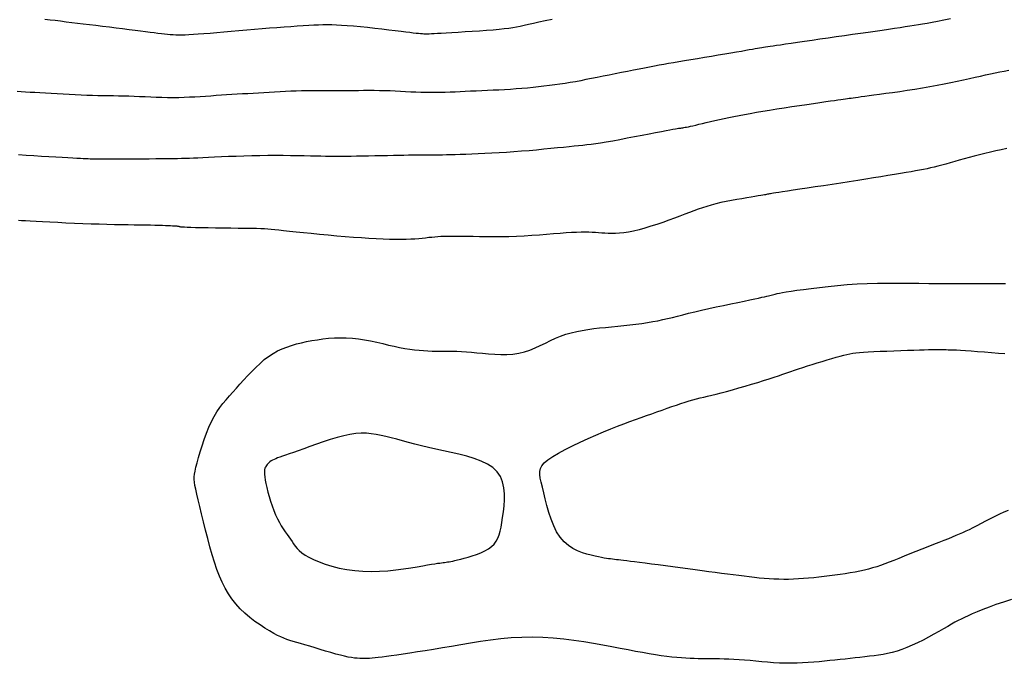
# Model space of a CAD drawing. Header units: millimetres. Extents: x 32690613 to 32693367, y 5343692 to 5344708.
# Tile 269 of 656: x 32692719 to 32692730, y 5343989 to 5343997. Entities that reach past the tile are written whole.
import ezdxf

# ---------------------------------------------------------------- set-up
doc = ezdxf.new("R2010")
doc.units = ezdxf.units.MM
doc.header["$LTSCALE"] = 20
for name, color, linetype in [('02-DGM_HL_493.00', 102, 'Continuous'), ('02-DGM_HL_493.50', 112, 'Continuous'), ('02-DGM_HL_494.00', 122, 'Continuous'), ('02-DGM_HL_494.50', 132, 'Continuous')]:
    doc.layers.add(name, color=color, linetype=linetype)

msp = doc.modelspace()

# ---------------------------------------------------------------- linework, layer by layer
at = {"layer": '02-DGM_HL_493.00', "elevation": 493, "flags": 128}
for points in [[(32692730.339, 5343995.369), (32692730.275, 5343995.355), (32692730.211, 5343995.341), (32692730.145, 5343995.327), (32692730.081, 5343995.311), (32692730.016, 5343995.296), (32692729.954, 5343995.28), (32692729.893, 5343995.264), (32692729.834, 5343995.248), (32692729.777, 5343995.232), (32692729.722, 5343995.216), (32692729.669, 5343995.2), (32692729.618, 5343995.186), (32692729.57, 5343995.172), (32692729.524, 5343995.16), (32692729.48, 5343995.149), (32692729.437, 5343995.139), (32692729.395, 5343995.13), (32692729.351, 5343995.122), (32692729.306, 5343995.113), (32692729.257, 5343995.104), (32692729.204, 5343995.095), (32692729.145, 5343995.085), (32692729.079, 5343995.075), (32692729.007, 5343995.063), (32692728.93, 5343995.05), (32692728.847, 5343995.036), (32692728.76, 5343995.022), (32692728.668, 5343995.007), (32692728.572, 5343994.992), (32692728.472, 5343994.976), (32692728.37, 5343994.96), (32692728.267, 5343994.945), (32692728.165, 5343994.929), (32692728.066, 5343994.914), (32692727.972, 5343994.9), (32692727.885, 5343994.887), (32692727.806, 5343994.876), (32692727.738, 5343994.866), (32692727.681, 5343994.857), (32692727.636, 5343994.85), (32692727.601, 5343994.845), (32692727.573, 5343994.84), (32692727.552, 5343994.837), (32692727.536, 5343994.834), (32692727.524, 5343994.832), (32692727.513, 5343994.829), (32692727.503, 5343994.827), (32692727.492, 5343994.825), (32692727.48, 5343994.822), (32692727.465, 5343994.819), (32692727.445, 5343994.816), (32692727.421, 5343994.812), (32692727.391, 5343994.807), (32692727.353, 5343994.8), (32692727.308, 5343994.793), (32692727.256, 5343994.785), (32692727.199, 5343994.775), (32692727.138, 5343994.765), (32692727.075, 5343994.753), (32692727.012, 5343994.741), (32692726.95, 5343994.728), (32692726.89, 5343994.714), (32692726.834, 5343994.699), (32692726.782, 5343994.684), (32692726.731, 5343994.667), (32692726.68, 5343994.65), (32692726.629, 5343994.631), (32692726.577, 5343994.611), (32692726.522, 5343994.59), (32692726.463, 5343994.568), (32692726.399, 5343994.544), (32692726.331, 5343994.519), (32692726.26, 5343994.494), (32692726.188, 5343994.47), (32692726.117, 5343994.447), (32692726.046, 5343994.425), (32692725.978, 5343994.407), (32692725.913, 5343994.391), (32692725.854, 5343994.379), (32692725.799, 5343994.371), (32692725.748, 5343994.366), (32692725.7, 5343994.363), (32692725.656, 5343994.362), (32692725.614, 5343994.363), (32692725.574, 5343994.365), (32692725.536, 5343994.367), (32692725.498, 5343994.369), (32692725.461, 5343994.372), (32692725.422, 5343994.374), (32692725.382, 5343994.376), (32692725.338, 5343994.377), (32692725.29, 5343994.377), (32692725.238, 5343994.375), (32692725.179, 5343994.373), (32692725.113, 5343994.368), (32692725.041, 5343994.363), (32692724.963, 5343994.356), (32692724.881, 5343994.35), (32692724.796, 5343994.343), (32692724.707, 5343994.337), (32692724.617, 5343994.331), (32692724.526, 5343994.327), (32692724.435, 5343994.324), (32692724.345, 5343994.323), (32692724.256, 5343994.322), (32692724.17, 5343994.323), (32692724.088, 5343994.324), (32692724.01, 5343994.325), (32692723.938, 5343994.326), (32692723.872, 5343994.327), (32692723.813, 5343994.328), (32692723.76, 5343994.328), (32692723.712, 5343994.327), (32692723.669, 5343994.326), (32692723.629, 5343994.325), (32692723.592, 5343994.322), (32692723.555, 5343994.32), (32692723.52, 5343994.316), (32692723.484, 5343994.313), (32692723.446, 5343994.308), (32692723.407, 5343994.304), (32692723.365, 5343994.3), (32692723.32, 5343994.296), (32692723.27, 5343994.293), (32692723.216, 5343994.291), (32692723.157, 5343994.29), (32692723.091, 5343994.29), (32692723.02, 5343994.291), (32692722.943, 5343994.294), (32692722.862, 5343994.298), (32692722.775, 5343994.303), (32692722.685, 5343994.309), (32692722.59, 5343994.316), (32692722.492, 5343994.323), (32692722.392, 5343994.332), (32692722.29, 5343994.341), (32692722.189, 5343994.351), (32692722.091, 5343994.36), (32692721.997, 5343994.37), (32692721.91, 5343994.378), (32692721.831, 5343994.387), (32692721.762, 5343994.394), (32692721.705, 5343994.4), (32692721.657, 5343994.405), (32692721.614, 5343994.41), (32692721.575, 5343994.413), (32692721.535, 5343994.416), (32692721.491, 5343994.418), (32692721.44, 5343994.42), (32692721.38, 5343994.421), (32692721.307, 5343994.422), (32692721.225, 5343994.423), (32692721.136, 5343994.425), (32692721.045, 5343994.426), (32692720.954, 5343994.427), (32692720.866, 5343994.428), (32692720.787, 5343994.429), (32692720.717, 5343994.43), (32692720.662, 5343994.432), (32692720.618, 5343994.433), (32692720.586, 5343994.435), (32692720.562, 5343994.437), (32692720.545, 5343994.438), (32692720.534, 5343994.44), (32692720.527, 5343994.442), (32692720.522, 5343994.443), (32692720.518, 5343994.444), (32692720.513, 5343994.445), (32692720.507, 5343994.446), (32692720.5, 5343994.447), (32692720.491, 5343994.447), (32692720.48, 5343994.448), (32692720.465, 5343994.449), (32692720.446, 5343994.45), (32692720.423, 5343994.451), (32692720.395, 5343994.452), (32692720.363, 5343994.454), (32692720.325, 5343994.455), (32692720.283, 5343994.456), (32692720.235, 5343994.458), (32692720.183, 5343994.459), (32692720.124, 5343994.46), (32692720.061, 5343994.461), (32692719.991, 5343994.462), (32692719.917, 5343994.463), (32692719.838, 5343994.465), (32692719.755, 5343994.466), (32692719.667, 5343994.468), (32692719.575, 5343994.471), (32692719.48, 5343994.474), (32692719.381, 5343994.477), (32692719.281, 5343994.482), (32692719.181, 5343994.486), (32692719.084, 5343994.491), (32692718.991, 5343994.495), (32692718.904, 5343994.5), (32692718.826, 5343994.504), (32692718.757, 5343994.508), (32692718.7, 5343994.511), (32692718.654, 5343994.514), (32692718.617, 5343994.516)], [(32692730.395, 5343990.018), (32692730.301, 5343989.989), (32692730.212, 5343989.959), (32692730.13, 5343989.929), (32692730.055, 5343989.9), (32692729.988, 5343989.873), (32692729.931, 5343989.849), (32692729.883, 5343989.827), (32692729.839, 5343989.808), (32692729.8, 5343989.788), (32692729.763, 5343989.769), (32692729.725, 5343989.749), (32692729.685, 5343989.726), (32692729.641, 5343989.701), (32692729.59, 5343989.672), (32692729.535, 5343989.64), (32692729.475, 5343989.607), (32692729.413, 5343989.573), (32692729.348, 5343989.539), (32692729.283, 5343989.506), (32692729.219, 5343989.476), (32692729.156, 5343989.449), (32692729.096, 5343989.427), (32692729.038, 5343989.408), (32692728.982, 5343989.392), (32692728.927, 5343989.379), (32692728.873, 5343989.369), (32692728.819, 5343989.36), (32692728.766, 5343989.353), (32692728.711, 5343989.346), (32692728.656, 5343989.339), (32692728.599, 5343989.332), (32692728.542, 5343989.326), (32692728.483, 5343989.32), (32692728.424, 5343989.313), (32692728.364, 5343989.307), (32692728.302, 5343989.301), (32692728.24, 5343989.294), (32692728.178, 5343989.288), (32692728.114, 5343989.282), (32692728.05, 5343989.276), (32692727.985, 5343989.271), (32692727.919, 5343989.267), (32692727.852, 5343989.264), (32692727.784, 5343989.263), (32692727.715, 5343989.263), (32692727.645, 5343989.266), (32692727.574, 5343989.27), (32692727.503, 5343989.275), (32692727.433, 5343989.281), (32692727.363, 5343989.287), (32692727.295, 5343989.294), (32692727.228, 5343989.3), (32692727.164, 5343989.305), (32692727.103, 5343989.309), (32692727.044, 5343989.311), (32692726.988, 5343989.313), (32692726.933, 5343989.314), (32692726.88, 5343989.315), (32692726.829, 5343989.315), (32692726.779, 5343989.316), (32692726.73, 5343989.316), (32692726.681, 5343989.317), (32692726.632, 5343989.318), (32692726.583, 5343989.319), (32692726.532, 5343989.322), (32692726.48, 5343989.326), (32692726.426, 5343989.33), (32692726.368, 5343989.336), (32692726.307, 5343989.344), (32692726.242, 5343989.353), (32692726.173, 5343989.363), (32692726.099, 5343989.376), (32692726.021, 5343989.389), (32692725.937, 5343989.404), (32692725.849, 5343989.421), (32692725.755, 5343989.438), (32692725.655, 5343989.457), (32692725.55, 5343989.476), (32692725.439, 5343989.496), (32692725.324, 5343989.516), (32692725.206, 5343989.533), (32692725.085, 5343989.549), (32692724.961, 5343989.561), (32692724.837, 5343989.569), (32692724.712, 5343989.573), (32692724.587, 5343989.57), (32692724.463, 5343989.563), (32692724.339, 5343989.552), (32692724.218, 5343989.537), (32692724.098, 5343989.52), (32692723.98, 5343989.502), (32692723.865, 5343989.482), (32692723.754, 5343989.463), (32692723.646, 5343989.445), (32692723.542, 5343989.428), (32692723.443, 5343989.412), (32692723.349, 5343989.397), (32692723.261, 5343989.383), (32692723.18, 5343989.371), (32692723.106, 5343989.36), (32692723.04, 5343989.351), (32692722.981, 5343989.343), (32692722.931, 5343989.336), (32692722.886, 5343989.331), (32692722.847, 5343989.327), (32692722.812, 5343989.324), (32692722.78, 5343989.321), (32692722.75, 5343989.32), (32692722.722, 5343989.319), (32692722.694, 5343989.319), (32692722.665, 5343989.32), (32692722.635, 5343989.322), (32692722.602, 5343989.325), (32692722.567, 5343989.33), (32692722.528, 5343989.337), (32692722.484, 5343989.347), (32692722.436, 5343989.359), (32692722.381, 5343989.373), (32692722.322, 5343989.39), (32692722.261, 5343989.408), (32692722.197, 5343989.427), (32692722.135, 5343989.446), (32692722.074, 5343989.465), (32692722.016, 5343989.482), (32692721.964, 5343989.498), (32692721.918, 5343989.511), (32692721.876, 5343989.523), (32692721.838, 5343989.534), (32692721.802, 5343989.546), (32692721.767, 5343989.56), (32692721.73, 5343989.575), (32692721.69, 5343989.594), (32692721.645, 5343989.618), (32692721.595, 5343989.646), (32692721.54, 5343989.68), (32692721.483, 5343989.718), (32692721.423, 5343989.76), (32692721.363, 5343989.807), (32692721.304, 5343989.857), (32692721.248, 5343989.91), (32692721.196, 5343989.967), (32692721.149, 5343990.026), (32692721.107, 5343990.088), (32692721.068, 5343990.154), (32692721.034, 5343990.224), (32692721.002, 5343990.298), (32692720.972, 5343990.377), (32692720.944, 5343990.461), (32692720.916, 5343990.55), (32692720.889, 5343990.645), (32692720.862, 5343990.743), (32692720.836, 5343990.843), (32692720.812, 5343990.941), (32692720.789, 5343991.035), (32692720.768, 5343991.123), (32692720.749, 5343991.203), (32692720.734, 5343991.271), (32692720.721, 5343991.327), (32692720.711, 5343991.372), (32692720.704, 5343991.41), (32692720.701, 5343991.443), (32692720.701, 5343991.474), (32692720.705, 5343991.507), (32692720.712, 5343991.544), (32692720.722, 5343991.588), (32692720.736, 5343991.642), (32692720.753, 5343991.704), (32692720.773, 5343991.772), (32692720.795, 5343991.844), (32692720.821, 5343991.918), (32692720.848, 5343991.992), (32692720.877, 5343992.063), (32692720.907, 5343992.13), (32692720.939, 5343992.19), (32692720.972, 5343992.245), (32692721.007, 5343992.296), (32692721.043, 5343992.344), (32692721.08, 5343992.39), (32692721.119, 5343992.434), (32692721.16, 5343992.479), (32692721.202, 5343992.526), (32692721.245, 5343992.574), (32692721.29, 5343992.624), (32692721.336, 5343992.675), (32692721.384, 5343992.725), (32692721.433, 5343992.774), (32692721.483, 5343992.821), (32692721.533, 5343992.865), (32692721.585, 5343992.904), (32692721.637, 5343992.938), (32692721.691, 5343992.968), (32692721.745, 5343992.993), (32692721.8, 5343993.015), (32692721.857, 5343993.034), (32692721.915, 5343993.051), (32692721.975, 5343993.065), (32692722.036, 5343993.079), (32692722.099, 5343993.091), (32692722.163, 5343993.102), (32692722.229, 5343993.112), (32692722.297, 5343993.119), (32692722.365, 5343993.124), (32692722.435, 5343993.126), (32692722.506, 5343993.125), (32692722.578, 5343993.121), (32692722.65, 5343993.113), (32692722.723, 5343993.101), (32692722.795, 5343993.087), (32692722.867, 5343993.072), (32692722.938, 5343993.055), (32692723.007, 5343993.039), (32692723.074, 5343993.024), (32692723.138, 5343993.01), (32692723.2, 5343992.998), (32692723.259, 5343992.989), (32692723.315, 5343992.982), (32692723.369, 5343992.976), (32692723.422, 5343992.972), (32692723.473, 5343992.969), (32692723.523, 5343992.967), (32692723.572, 5343992.966), (32692723.62, 5343992.966), (32692723.668, 5343992.965), (32692723.717, 5343992.965), (32692723.767, 5343992.965), (32692723.818, 5343992.964), (32692723.872, 5343992.962), (32692723.93, 5343992.959), (32692723.99, 5343992.954), (32692724.055, 5343992.948), (32692724.123, 5343992.941), (32692724.194, 5343992.934), (32692724.266, 5343992.929), (32692724.338, 5343992.926), (32692724.411, 5343992.926), (32692724.482, 5343992.931), (32692724.552, 5343992.941), (32692724.619, 5343992.958), (32692724.683, 5343992.979), (32692724.745, 5343993.005), (32692724.806, 5343993.033), (32692724.867, 5343993.062), (32692724.927, 5343993.091), (32692724.987, 5343993.119), (32692725.048, 5343993.144), (32692725.11, 5343993.166), (32692725.174, 5343993.184), (32692725.239, 5343993.2), (32692725.305, 5343993.213), (32692725.372, 5343993.223), (32692725.441, 5343993.233), (32692725.51, 5343993.241), (32692725.581, 5343993.248), (32692725.653, 5343993.256), (32692725.726, 5343993.263), (32692725.798, 5343993.271), (32692725.87, 5343993.279), (32692725.941, 5343993.287), (32692726.01, 5343993.296), (32692726.077, 5343993.306), (32692726.141, 5343993.316), (32692726.201, 5343993.327), (32692726.26, 5343993.34), (32692726.317, 5343993.353), (32692726.375, 5343993.367), (32692726.435, 5343993.382), (32692726.499, 5343993.398), (32692726.566, 5343993.415), (32692726.64, 5343993.433), (32692726.72, 5343993.452), (32692726.805, 5343993.471), (32692726.893, 5343993.49), (32692726.982, 5343993.509), (32692727.068, 5343993.527), (32692727.15, 5343993.544), (32692727.226, 5343993.56), (32692727.293, 5343993.574), (32692727.35, 5343993.586), (32692727.397, 5343993.596), (32692727.436, 5343993.605), (32692727.467, 5343993.612), (32692727.493, 5343993.618), (32692727.513, 5343993.623), (32692727.531, 5343993.628), (32692727.546, 5343993.632), (32692727.561, 5343993.636), (32692727.576, 5343993.64), (32692727.594, 5343993.644), (32692727.616, 5343993.649), (32692727.644, 5343993.655), (32692727.68, 5343993.661), (32692727.725, 5343993.669), (32692727.781, 5343993.678), (32692727.849, 5343993.688), (32692727.929, 5343993.699), (32692728.019, 5343993.711), (32692728.117, 5343993.723), (32692728.222, 5343993.735), (32692728.333, 5343993.746), (32692728.448, 5343993.755), (32692728.566, 5343993.763), (32692728.686, 5343993.768), (32692728.807, 5343993.771), (32692728.929, 5343993.773), (32692729.051, 5343993.773), (32692729.173, 5343993.773), (32692729.295, 5343993.772), (32692729.416, 5343993.77), (32692729.536, 5343993.769), (32692729.655, 5343993.768), (32692729.771, 5343993.768), (32692729.882, 5343993.768), (32692729.988, 5343993.768), (32692730.086, 5343993.768), (32692730.176, 5343993.768), (32692730.256, 5343993.769), (32692730.325, 5343993.769)]]:
    msp.add_lwpolyline(points, dxfattribs=at)
at = {"layer": '02-DGM_HL_493.50', "elevation": 493.5, "flags": 128}
for points in [[(32692718.619, 5343995.299), (32692718.709, 5343995.293), (32692718.801, 5343995.286), (32692718.891, 5343995.281), (32692718.978, 5343995.275), (32692719.061, 5343995.271), (32692719.137, 5343995.266), (32692719.204, 5343995.263), (32692719.262, 5343995.259), (32692719.311, 5343995.257), (32692719.352, 5343995.255), (32692719.387, 5343995.253), (32692719.417, 5343995.251), (32692719.443, 5343995.25), (32692719.467, 5343995.249), (32692719.49, 5343995.249), (32692719.514, 5343995.248), (32692719.539, 5343995.247), (32692719.566, 5343995.247), (32692719.598, 5343995.247), (32692719.634, 5343995.247), (32692719.677, 5343995.247), (32692719.726, 5343995.247), (32692719.784, 5343995.247), (32692719.851, 5343995.247), (32692719.925, 5343995.248), (32692720.004, 5343995.248), (32692720.086, 5343995.249), (32692720.167, 5343995.249), (32692720.247, 5343995.25), (32692720.322, 5343995.251), (32692720.391, 5343995.251), (32692720.451, 5343995.252), (32692720.504, 5343995.253), (32692720.553, 5343995.254), (32692720.599, 5343995.255), (32692720.645, 5343995.256), (32692720.693, 5343995.258), (32692720.745, 5343995.26), (32692720.804, 5343995.263), (32692720.87, 5343995.266), (32692720.944, 5343995.27), (32692721.024, 5343995.274), (32692721.11, 5343995.278), (32692721.199, 5343995.281), (32692721.292, 5343995.285), (32692721.386, 5343995.287), (32692721.48, 5343995.289), (32692721.574, 5343995.29), (32692721.667, 5343995.29), (32692721.758, 5343995.29), (32692721.845, 5343995.289), (32692721.928, 5343995.288), (32692722.007, 5343995.286), (32692722.08, 5343995.285), (32692722.146, 5343995.283), (32692722.205, 5343995.282), (32692722.259, 5343995.281), (32692722.308, 5343995.28), (32692722.356, 5343995.28), (32692722.403, 5343995.28), (32692722.452, 5343995.28), (32692722.505, 5343995.28), (32692722.563, 5343995.281), (32692722.627, 5343995.282), (32692722.697, 5343995.283), (32692722.77, 5343995.285), (32692722.845, 5343995.286), (32692722.92, 5343995.288), (32692722.994, 5343995.289), (32692723.065, 5343995.29), (32692723.13, 5343995.292), (32692723.189, 5343995.293), (32692723.243, 5343995.294), (32692723.291, 5343995.294), (32692723.336, 5343995.295), (32692723.377, 5343995.295), (32692723.416, 5343995.295), (32692723.454, 5343995.296), (32692723.491, 5343995.296), (32692723.528, 5343995.296), (32692723.566, 5343995.296), (32692723.606, 5343995.297), (32692723.649, 5343995.297), (32692723.694, 5343995.298), (32692723.744, 5343995.299), (32692723.798, 5343995.3), (32692723.857, 5343995.302), (32692723.923, 5343995.304), (32692723.994, 5343995.307), (32692724.069, 5343995.309), (32692724.149, 5343995.313), (32692724.232, 5343995.317), (32692724.318, 5343995.322), (32692724.406, 5343995.327), (32692724.495, 5343995.334), (32692724.585, 5343995.341), (32692724.675, 5343995.348), (32692724.763, 5343995.356), (32692724.849, 5343995.365), (32692724.932, 5343995.373), (32692725.01, 5343995.381), (32692725.082, 5343995.388), (32692725.148, 5343995.394), (32692725.207, 5343995.4), (32692725.261, 5343995.405), (32692725.311, 5343995.411), (32692725.36, 5343995.416), (32692725.41, 5343995.422), (32692725.464, 5343995.43), (32692725.523, 5343995.439), (32692725.59, 5343995.45), (32692725.666, 5343995.463), (32692725.749, 5343995.478), (32692725.836, 5343995.495), (32692725.926, 5343995.511), (32692726.014, 5343995.528), (32692726.098, 5343995.545), (32692726.175, 5343995.56), (32692726.243, 5343995.573), (32692726.299, 5343995.583), (32692726.344, 5343995.592), (32692726.38, 5343995.598), (32692726.409, 5343995.603), (32692726.431, 5343995.607), (32692726.448, 5343995.61), (32692726.462, 5343995.612), (32692726.474, 5343995.613), (32692726.486, 5343995.615), (32692726.498, 5343995.617), (32692726.511, 5343995.619), (32692726.526, 5343995.622), (32692726.543, 5343995.625), (32692726.563, 5343995.629), (32692726.588, 5343995.635), (32692726.616, 5343995.641), (32692726.65, 5343995.649), (32692726.688, 5343995.658), (32692726.73, 5343995.668), (32692726.776, 5343995.679), (32692726.825, 5343995.69), (32692726.877, 5343995.702), (32692726.931, 5343995.714), (32692726.987, 5343995.726), (32692727.045, 5343995.738), (32692727.104, 5343995.751), (32692727.166, 5343995.763), (32692727.23, 5343995.775), (32692727.298, 5343995.787), (32692727.37, 5343995.8), (32692727.445, 5343995.813), (32692727.526, 5343995.826), (32692727.612, 5343995.839), (32692727.7, 5343995.853), (32692727.79, 5343995.867), (32692727.88, 5343995.88), (32692727.967, 5343995.893), (32692728.049, 5343995.905), (32692728.124, 5343995.916), (32692728.192, 5343995.926), (32692728.249, 5343995.934), (32692728.297, 5343995.941), (32692728.337, 5343995.947), (32692728.371, 5343995.951), (32692728.4, 5343995.956), (32692728.426, 5343995.959), (32692728.449, 5343995.963), (32692728.471, 5343995.966), (32692728.494, 5343995.969), (32692728.519, 5343995.973), (32692728.546, 5343995.977), (32692728.578, 5343995.981), (32692728.614, 5343995.986), (32692728.656, 5343995.992), (32692728.706, 5343995.998), (32692728.764, 5343996.006), (32692728.83, 5343996.015), (32692728.905, 5343996.025), (32692728.985, 5343996.036), (32692729.071, 5343996.048), (32692729.159, 5343996.061), (32692729.249, 5343996.075), (32692729.34, 5343996.089), (32692729.428, 5343996.104), (32692729.514, 5343996.12), (32692729.597, 5343996.136), (32692729.677, 5343996.152), (32692729.753, 5343996.169), (32692729.827, 5343996.185), (32692729.897, 5343996.201), (32692729.964, 5343996.216), (32692730.028, 5343996.23), (32692730.088, 5343996.243), (32692730.146, 5343996.256), (32692730.202, 5343996.268), (32692730.256, 5343996.279), (32692730.309, 5343996.289), (32692730.363, 5343996.299)], [(32692730.355, 5343991.077), (32692730.305, 5343991.056), (32692730.253, 5343991.031), (32692730.198, 5343991.004), (32692730.143, 5343990.976), (32692730.089, 5343990.948), (32692730.035, 5343990.92), (32692729.984, 5343990.894), (32692729.937, 5343990.87), (32692729.893, 5343990.848), (32692729.853, 5343990.829), (32692729.814, 5343990.811), (32692729.776, 5343990.794), (32692729.736, 5343990.777), (32692729.693, 5343990.76), (32692729.647, 5343990.741), (32692729.594, 5343990.72), (32692729.535, 5343990.697), (32692729.471, 5343990.671), (32692729.403, 5343990.644), (32692729.332, 5343990.616), (32692729.261, 5343990.588), (32692729.19, 5343990.56), (32692729.122, 5343990.533), (32692729.058, 5343990.507), (32692728.999, 5343990.484), (32692728.944, 5343990.463), (32692728.893, 5343990.443), (32692728.844, 5343990.425), (32692728.797, 5343990.409), (32692728.749, 5343990.394), (32692728.701, 5343990.38), (32692728.651, 5343990.368), (32692728.597, 5343990.356), (32692728.541, 5343990.345), (32692728.483, 5343990.335), (32692728.423, 5343990.325), (32692728.362, 5343990.316), (32692728.299, 5343990.307), (32692728.237, 5343990.299), (32692728.174, 5343990.292), (32692728.112, 5343990.285), (32692728.051, 5343990.278), (32692727.99, 5343990.272), (32692727.93, 5343990.267), (32692727.87, 5343990.263), (32692727.811, 5343990.26), (32692727.752, 5343990.258), (32692727.694, 5343990.258), (32692727.636, 5343990.259), (32692727.579, 5343990.261), (32692727.522, 5343990.264), (32692727.464, 5343990.269), (32692727.405, 5343990.274), (32692727.346, 5343990.281), (32692727.286, 5343990.288), (32692727.224, 5343990.295), (32692727.16, 5343990.303), (32692727.094, 5343990.312), (32692727.026, 5343990.32), (32692726.955, 5343990.33), (32692726.882, 5343990.339), (32692726.806, 5343990.349), (32692726.726, 5343990.36), (32692726.643, 5343990.371), (32692726.557, 5343990.383), (32692726.468, 5343990.394), (32692726.38, 5343990.406), (32692726.292, 5343990.418), (32692726.207, 5343990.429), (32692726.126, 5343990.44), (32692726.052, 5343990.449), (32692725.984, 5343990.458), (32692725.926, 5343990.466), (32692725.876, 5343990.472), (32692725.832, 5343990.478), (32692725.795, 5343990.482), (32692725.763, 5343990.486), (32692725.735, 5343990.489), (32692725.709, 5343990.492), (32692725.686, 5343990.495), (32692725.664, 5343990.498), (32692725.641, 5343990.501), (32692725.618, 5343990.504), (32692725.593, 5343990.508), (32692725.565, 5343990.512), (32692725.534, 5343990.518), (32692725.498, 5343990.525), (32692725.458, 5343990.533), (32692725.411, 5343990.544), (32692725.36, 5343990.557), (32692725.306, 5343990.574), (32692725.25, 5343990.597), (32692725.195, 5343990.625), (32692725.14, 5343990.661), (32692725.089, 5343990.705), (32692725.042, 5343990.759), (32692725.001, 5343990.823), (32692724.966, 5343990.895), (32692724.935, 5343990.973), (32692724.909, 5343991.053), (32692724.886, 5343991.134), (32692724.866, 5343991.212), (32692724.848, 5343991.286), (32692724.832, 5343991.353), (32692724.818, 5343991.41), (32692724.807, 5343991.459), (32692724.8, 5343991.502), (32692724.8, 5343991.539), (32692724.808, 5343991.574), (32692724.825, 5343991.607), (32692724.854, 5343991.641), (32692724.897, 5343991.676), (32692724.954, 5343991.715), (32692725.023, 5343991.756), (32692725.102, 5343991.799), (32692725.189, 5343991.843), (32692725.28, 5343991.887), (32692725.374, 5343991.93), (32692725.467, 5343991.971), (32692725.557, 5343992.01), (32692725.642, 5343992.045), (32692725.722, 5343992.076), (32692725.798, 5343992.105), (32692725.869, 5343992.131), (32692725.938, 5343992.156), (32692726.004, 5343992.179), (32692726.068, 5343992.202), (32692726.13, 5343992.224), (32692726.191, 5343992.245), (32692726.251, 5343992.267), (32692726.31, 5343992.288), (32692726.367, 5343992.308), (32692726.421, 5343992.327), (32692726.474, 5343992.345), (32692726.524, 5343992.362), (32692726.572, 5343992.376), (32692726.617, 5343992.389), (32692726.66, 5343992.401), (32692726.703, 5343992.411), (32692726.746, 5343992.421), (32692726.792, 5343992.432), (32692726.84, 5343992.443), (32692726.893, 5343992.456), (32692726.952, 5343992.471), (32692727.017, 5343992.489), (32692727.087, 5343992.508), (32692727.161, 5343992.529), (32692727.236, 5343992.551), (32692727.312, 5343992.574), (32692727.386, 5343992.596), (32692727.456, 5343992.618), (32692727.521, 5343992.638), (32692727.581, 5343992.657), (32692727.634, 5343992.675), (32692727.684, 5343992.691), (32692727.731, 5343992.707), (32692727.777, 5343992.723), (32692727.823, 5343992.739), (32692727.871, 5343992.755), (32692727.921, 5343992.772), (32692727.976, 5343992.79), (32692728.033, 5343992.808), (32692728.092, 5343992.827), (32692728.151, 5343992.845), (32692728.209, 5343992.863), (32692728.265, 5343992.88), (32692728.317, 5343992.895), (32692728.364, 5343992.908), (32692728.406, 5343992.919), (32692728.443, 5343992.928), (32692728.478, 5343992.936), (32692728.513, 5343992.941), (32692728.55, 5343992.946), (32692728.592, 5343992.95), (32692728.64, 5343992.953), (32692728.696, 5343992.957), (32692728.763, 5343992.96), (32692728.837, 5343992.964), (32692728.917, 5343992.967), (32692728.999, 5343992.971), (32692729.082, 5343992.974), (32692729.162, 5343992.977), (32692729.237, 5343992.979), (32692729.304, 5343992.981), (32692729.362, 5343992.983), (32692729.41, 5343992.984), (32692729.451, 5343992.984), (32692729.485, 5343992.985), (32692729.513, 5343992.985), (32692729.538, 5343992.985), (32692729.56, 5343992.984), (32692729.58, 5343992.984), (32692729.6, 5343992.984), (32692729.621, 5343992.984), (32692729.645, 5343992.983), (32692729.672, 5343992.983), (32692729.705, 5343992.981), (32692729.745, 5343992.98), (32692729.793, 5343992.977), (32692729.851, 5343992.973), (32692729.918, 5343992.969), (32692729.994, 5343992.963), (32692730.075, 5343992.957), (32692730.158, 5343992.951), (32692730.24, 5343992.944), (32692730.318, 5343992.938)]]:
    msp.add_lwpolyline(points, dxfattribs=at)
msp.add_lwpolyline([(32692722.549, 5343991.978), (32692722.475, 5343991.962), (32692722.396, 5343991.942), (32692722.314, 5343991.917), (32692722.232, 5343991.89), (32692722.151, 5343991.862), (32692722.074, 5343991.834), (32692722.002, 5343991.808), (32692721.936, 5343991.784), (32692721.878, 5343991.763), (32692721.829, 5343991.746), (32692721.786, 5343991.731), (32692721.75, 5343991.719), (32692721.718, 5343991.708), (32692721.692, 5343991.699), (32692721.669, 5343991.69), (32692721.649, 5343991.681), (32692721.631, 5343991.672), (32692721.615, 5343991.663), (32692721.601, 5343991.653), (32692721.589, 5343991.642), (32692721.578, 5343991.632), (32692721.568, 5343991.621), (32692721.56, 5343991.61), (32692721.552, 5343991.599), (32692721.546, 5343991.588), (32692721.541, 5343991.576), (32692721.537, 5343991.563), (32692721.534, 5343991.546), (32692721.534, 5343991.526), (32692721.535, 5343991.502), (32692721.538, 5343991.473), (32692721.544, 5343991.437), (32692721.552, 5343991.395), (32692721.563, 5343991.347), (32692721.576, 5343991.295), (32692721.591, 5343991.241), (32692721.607, 5343991.185), (32692721.626, 5343991.13), (32692721.646, 5343991.075), (32692721.667, 5343991.024), (32692721.689, 5343990.977), (32692721.712, 5343990.934), (32692721.735, 5343990.894), (32692721.759, 5343990.858), (32692721.782, 5343990.824), (32692721.804, 5343990.792), (32692721.825, 5343990.762), (32692721.845, 5343990.734), (32692721.863, 5343990.706), (32692721.881, 5343990.679), (32692721.9, 5343990.652), (32692721.922, 5343990.626), (32692721.948, 5343990.6), (32692721.979, 5343990.574), (32692722.017, 5343990.547), (32692722.063, 5343990.52), (32692722.119, 5343990.493), (32692722.184, 5343990.466), (32692722.256, 5343990.439), (32692722.336, 5343990.415), (32692722.421, 5343990.393), (32692722.512, 5343990.375), (32692722.606, 5343990.362), (32692722.703, 5343990.354), (32692722.802, 5343990.351), (32692722.901, 5343990.354), (32692722.999, 5343990.361), (32692723.095, 5343990.371), (32692723.185, 5343990.383), (32692723.27, 5343990.396), (32692723.346, 5343990.408), (32692723.414, 5343990.42), (32692723.471, 5343990.43), (32692723.518, 5343990.438), (32692723.557, 5343990.444), (32692723.589, 5343990.449), (32692723.615, 5343990.452), (32692723.637, 5343990.455), (32692723.655, 5343990.458), (32692723.672, 5343990.46), (32692723.689, 5343990.462), (32692723.706, 5343990.465), (32692723.725, 5343990.467), (32692723.745, 5343990.471), (32692723.768, 5343990.476), (32692723.795, 5343990.481), (32692723.826, 5343990.489), (32692723.863, 5343990.498), (32692723.905, 5343990.509), (32692723.952, 5343990.522), (32692724.001, 5343990.537), (32692724.051, 5343990.554), (32692724.101, 5343990.574), (32692724.148, 5343990.596), (32692724.192, 5343990.62), (32692724.23, 5343990.647), (32692724.261, 5343990.677), (32692724.285, 5343990.71), (32692724.305, 5343990.746), (32692724.32, 5343990.786), (32692724.333, 5343990.83), (32692724.343, 5343990.879), (32692724.351, 5343990.934), (32692724.36, 5343990.994), (32692724.369, 5343991.059), (32692724.377, 5343991.129), (32692724.382, 5343991.201), (32692724.382, 5343991.274), (32692724.375, 5343991.346), (32692724.36, 5343991.415), (32692724.334, 5343991.478), (32692724.296, 5343991.536), (32692724.243, 5343991.585), (32692724.179, 5343991.627), (32692724.104, 5343991.662), (32692724.022, 5343991.692), (32692723.934, 5343991.719), (32692723.842, 5343991.742), (32692723.75, 5343991.763), (32692723.658, 5343991.783), (32692723.569, 5343991.804), (32692723.483, 5343991.824), (32692723.4, 5343991.844), (32692723.321, 5343991.864), (32692723.245, 5343991.884), (32692723.173, 5343991.903), (32692723.104, 5343991.921), (32692723.039, 5343991.938), (32692722.977, 5343991.954), (32692722.918, 5343991.967), (32692722.861, 5343991.979), (32692722.803, 5343991.987), (32692722.744, 5343991.992), (32692722.683, 5343991.993), (32692722.619, 5343991.988)], close=True, dxfattribs=at)
at = {"layer": '02-DGM_HL_494.00', "elevation": 494, "flags": 128}
msp.add_lwpolyline([(32692729.672, 5343996.908), (32692729.593, 5343996.892), (32692729.52, 5343996.877), (32692729.455, 5343996.865), (32692729.397, 5343996.854), (32692729.342, 5343996.844), (32692729.291, 5343996.836), (32692729.241, 5343996.828), (32692729.189, 5343996.82), (32692729.135, 5343996.812), (32692729.076, 5343996.803), (32692729.01, 5343996.794), (32692728.939, 5343996.783), (32692728.862, 5343996.772), (32692728.78, 5343996.76), (32692728.694, 5343996.748), (32692728.604, 5343996.735), (32692728.511, 5343996.721), (32692728.415, 5343996.708), (32692728.318, 5343996.694), (32692728.221, 5343996.68), (32692728.124, 5343996.666), (32692728.03, 5343996.652), (32692727.941, 5343996.639), (32692727.858, 5343996.627), (32692727.781, 5343996.616), (32692727.714, 5343996.607), (32692727.657, 5343996.598), (32692727.609, 5343996.591), (32692727.569, 5343996.586), (32692727.534, 5343996.581), (32692727.505, 5343996.576), (32692727.479, 5343996.572), (32692727.456, 5343996.568), (32692727.433, 5343996.564), (32692727.409, 5343996.56), (32692727.384, 5343996.556), (32692727.355, 5343996.551), (32692727.323, 5343996.545), (32692727.286, 5343996.539), (32692727.243, 5343996.531), (32692727.193, 5343996.523), (32692727.136, 5343996.513), (32692727.069, 5343996.502), (32692726.996, 5343996.49), (32692726.918, 5343996.477), (32692726.836, 5343996.463), (32692726.753, 5343996.449), (32692726.672, 5343996.436), (32692726.593, 5343996.423), (32692726.518, 5343996.41), (32692726.45, 5343996.399), (32692726.387, 5343996.388), (32692726.328, 5343996.378), (32692726.272, 5343996.368), (32692726.217, 5343996.358), (32692726.162, 5343996.348), (32692726.104, 5343996.337), (32692726.044, 5343996.325), (32692725.98, 5343996.312), (32692725.913, 5343996.299), (32692725.842, 5343996.285), (32692725.77, 5343996.271), (32692725.697, 5343996.256), (32692725.624, 5343996.241), (32692725.552, 5343996.227), (32692725.482, 5343996.213), (32692725.415, 5343996.2), (32692725.349, 5343996.187), (32692725.286, 5343996.175), (32692725.223, 5343996.163), (32692725.162, 5343996.153), (32692725.101, 5343996.143), (32692725.04, 5343996.133), (32692724.978, 5343996.124), (32692724.915, 5343996.116), (32692724.851, 5343996.108), (32692724.787, 5343996.101), (32692724.721, 5343996.094), (32692724.655, 5343996.088), (32692724.588, 5343996.082), (32692724.521, 5343996.077), (32692724.453, 5343996.072), (32692724.384, 5343996.068), (32692724.316, 5343996.064), (32692724.247, 5343996.061), (32692724.179, 5343996.057), (32692724.112, 5343996.054), (32692724.046, 5343996.051), (32692723.981, 5343996.049), (32692723.917, 5343996.046), (32692723.856, 5343996.043), (32692723.796, 5343996.04), (32692723.737, 5343996.038), (32692723.679, 5343996.036), (32692723.622, 5343996.034), (32692723.565, 5343996.033), (32692723.507, 5343996.033), (32692723.45, 5343996.033), (32692723.391, 5343996.035), (32692723.331, 5343996.037), (32692723.271, 5343996.04), (32692723.21, 5343996.043), (32692723.149, 5343996.047), (32692723.087, 5343996.05), (32692723.025, 5343996.053), (32692722.962, 5343996.055), (32692722.9, 5343996.056), (32692722.837, 5343996.057), (32692722.774, 5343996.057), (32692722.711, 5343996.057), (32692722.649, 5343996.056), (32692722.586, 5343996.056), (32692722.524, 5343996.055), (32692722.463, 5343996.055), (32692722.402, 5343996.055), (32692722.341, 5343996.055), (32692722.281, 5343996.056), (32692722.221, 5343996.056), (32692722.16, 5343996.056), (32692722.099, 5343996.056), (32692722.038, 5343996.055), (32692721.976, 5343996.054), (32692721.913, 5343996.052), (32692721.849, 5343996.049), (32692721.785, 5343996.046), (32692721.721, 5343996.043), (32692721.656, 5343996.039), (32692721.592, 5343996.036), (32692721.527, 5343996.032), (32692721.463, 5343996.028), (32692721.4, 5343996.024), (32692721.337, 5343996.02), (32692721.274, 5343996.017), (32692721.212, 5343996.013), (32692721.149, 5343996.009), (32692721.087, 5343996.006), (32692721.025, 5343996.002), (32692720.963, 5343995.998), (32692720.9, 5343995.993), (32692720.837, 5343995.989), (32692720.774, 5343995.985), (32692720.711, 5343995.981), (32692720.647, 5343995.978), (32692720.583, 5343995.975), (32692720.518, 5343995.973), (32692720.452, 5343995.973), (32692720.386, 5343995.973), (32692720.32, 5343995.975), (32692720.253, 5343995.977), (32692720.187, 5343995.979), (32692720.12, 5343995.982), (32692720.055, 5343995.985), (32692719.991, 5343995.988), (32692719.927, 5343995.99), (32692719.865, 5343995.992), (32692719.804, 5343995.993), (32692719.744, 5343995.994), (32692719.683, 5343995.995), (32692719.621, 5343995.996), (32692719.559, 5343995.997), (32692719.495, 5343995.998), (32692719.429, 5343996), (32692719.36, 5343996.003), (32692719.29, 5343996.006), (32692719.218, 5343996.01), (32692719.146, 5343996.013), (32692719.075, 5343996.017), (32692719.005, 5343996.021), (32692718.938, 5343996.025), (32692718.873, 5343996.029), (32692718.812, 5343996.033), (32692718.755, 5343996.036), (32692718.701, 5343996.039), (32692718.65, 5343996.042), (32692718.601, 5343996.045)], dxfattribs=at)
at = {"layer": '02-DGM_HL_494.50', "elevation": 494.5, "flags": 128}
msp.add_lwpolyline([(32692724.946, 5343996.902), (32692724.865, 5343996.885), (32692724.791, 5343996.868), (32692724.725, 5343996.853), (32692724.667, 5343996.84), (32692724.616, 5343996.828), (32692724.57, 5343996.818), (32692724.526, 5343996.809), (32692724.481, 5343996.802), (32692724.433, 5343996.795), (32692724.38, 5343996.788), (32692724.319, 5343996.782), (32692724.248, 5343996.776), (32692724.17, 5343996.77), (32692724.086, 5343996.764), (32692724.001, 5343996.758), (32692723.916, 5343996.753), (32692723.834, 5343996.748), (32692723.757, 5343996.743), (32692723.69, 5343996.739), (32692723.633, 5343996.736), (32692723.586, 5343996.733), (32692723.547, 5343996.73), (32692723.515, 5343996.729), (32692723.489, 5343996.727), (32692723.466, 5343996.727), (32692723.446, 5343996.727), (32692723.427, 5343996.727), (32692723.408, 5343996.729), (32692723.387, 5343996.73), (32692723.363, 5343996.733), (32692723.335, 5343996.736), (32692723.301, 5343996.74), (32692723.261, 5343996.745), (32692723.212, 5343996.752), (32692723.155, 5343996.759), (32692723.087, 5343996.767), (32692723.011, 5343996.776), (32692722.929, 5343996.785), (32692722.844, 5343996.795), (32692722.758, 5343996.804), (32692722.673, 5343996.812), (32692722.592, 5343996.82), (32692722.517, 5343996.827), (32692722.449, 5343996.831), (32692722.389, 5343996.835), (32692722.333, 5343996.837), (32692722.28, 5343996.837), (32692722.228, 5343996.837), (32692722.176, 5343996.835), (32692722.12, 5343996.833), (32692722.061, 5343996.83), (32692721.995, 5343996.826), (32692721.924, 5343996.821), (32692721.848, 5343996.815), (32692721.768, 5343996.81), (32692721.684, 5343996.803), (32692721.597, 5343996.796), (32692721.508, 5343996.789), (32692721.417, 5343996.781), (32692721.325, 5343996.773), (32692721.233, 5343996.765), (32692721.142, 5343996.757), (32692721.054, 5343996.75), (32692720.97, 5343996.742), (32692720.89, 5343996.735), (32692720.816, 5343996.73), (32692720.75, 5343996.725), (32692720.692, 5343996.721), (32692720.64, 5343996.718), (32692720.595, 5343996.716), (32692720.555, 5343996.715), (32692720.518, 5343996.715), (32692720.484, 5343996.716), (32692720.452, 5343996.717), (32692720.419, 5343996.72), (32692720.386, 5343996.722), (32692720.351, 5343996.726), (32692720.313, 5343996.73), (32692720.272, 5343996.735), (32692720.228, 5343996.741), (32692720.179, 5343996.747), (32692720.125, 5343996.754), (32692720.066, 5343996.762), (32692720, 5343996.77), (32692719.929, 5343996.779), (32692719.853, 5343996.788), (32692719.775, 5343996.798), (32692719.696, 5343996.808), (32692719.616, 5343996.818), (32692719.537, 5343996.828), (32692719.461, 5343996.837), (32692719.387, 5343996.846), (32692719.317, 5343996.855), (32692719.249, 5343996.863), (32692719.183, 5343996.871), (32692719.118, 5343996.879), (32692719.055, 5343996.887), (32692718.992, 5343996.894), (32692718.929, 5343996.901)], dxfattribs=at)

doc.saveas('drawing.dxf')
